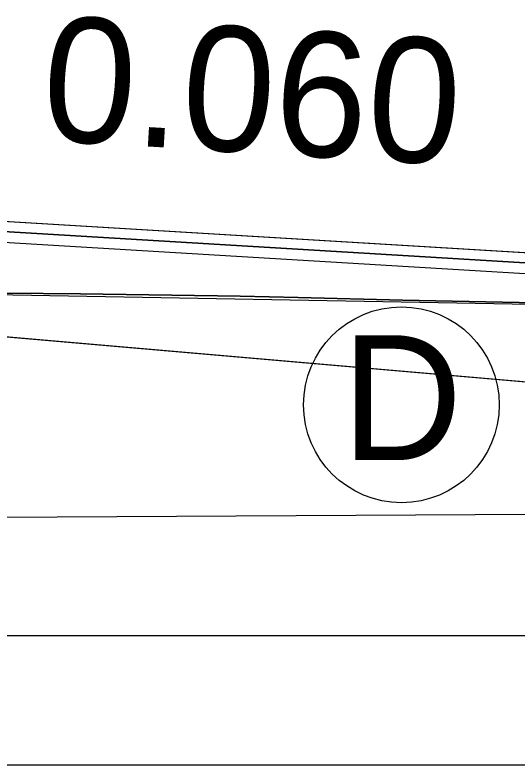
# Model space of a CAD drawing. Extents: x -516 to 303, y -10 to 5017.
# Drawn here: x 153.14 to 159.17, y 2500 to 2509.01 of the extents above; entities that cross this region are included whole.
import ezdxf

# ---------------------------------------------------------------- set-up
doc = ezdxf.new("R2010")
doc.units = 0
for name, color, linetype in [('Exist CMT Pavement', 7, 'Continuous'), ('Exist Cross Section Cell', 7, 'Continuous'), ('Exist XS Ground Line', 7, 'Continuous'), ('Prop CMT Pvmt Course 1', 7, 'Continuous'), ('Prop CMT Pvmt Course 1 Wedge', 7, 'Continuous'), ('Prop CMT Pvmt Course 2 Wedge', 7, 'Continuous'), ('Prop CMT Pvmt Course 3 Wedge', 7, 'Continuous'), ('Prop CMT Pvmt Surface', 7, 'Continuous'), ('Prop CMT Pvmt Wedge Surface 1', 7, 'Continuous'), ('Prop CMT Pvmt Wedge Surface 2', 7, 'Continuous'), ('Prop CMT Pvmt Wedge Surface 3', 7, 'Continuous'), ('Prop Road Sect_ Material - Bubble + Leader + Bubble Tx', 7, 'Continuous'), ('Prop Road Sect_ Material - Contact (General - Major)', 7, 'Continuous'), ('Prop Road Sect_ Material - Contact (General - Minor)', 7, 'Continuous'), ('Prop Road Sect_ Material - Tx (Composite Desc)', 7, 'Continuous'), ('Prop Road Sect_ Misc - Drafting Aid (solid line)', 7, 'Continuous'), ('Prop Road Sect_ Recs - UC Shallow (Outline)', 7, 'Continuous'), ('Prop Road Sect_ Recs - UC Shallow (Pattern)', 7, 'Continuous'), ('Prop XS SE Text', 7, 'Continuous')]:
    doc.layers.add(name, color=color, linetype=linetype)

msp = doc.modelspace()

# ---------------------------------------------------------------- linework, layer by layer
at = {"layer": 'Exist CMT Pavement'}
msp.add_lwpolyline([(150.0015, 2505.7005), (161.9985, 2505.4873)], dxfattribs=at)
at = {"layer": 'Exist Cross Section Cell'}
msp.add_line((150, 2500), (300, 2500), dxfattribs=at)
at = {"layer": 'Exist XS Ground Line'}
msp.add_lwpolyline([(131.6756, 2506.039), (149.0951, 2505.7181), (150.1702, 2505.6981), (151.2449, 2505.6798), (153.9281, 2505.658), (155.8468, 2505.6298), (156.5413, 2505.6134), (157.7961, 2505.5833), (159.1952, 2505.5519), (159.7504, 2505.5399), (161.3095, 2505.5036), (161.8359, 2505.4913), (163.6405, 2505.4476), (164.4857, 2505.426), (165.5232, 2505.4046), (166.0583, 2505.3912), (166.8223, 2505.373), (167.2292, 2505.3687), (168.2607, 2505.3287)], dxfattribs=at)
at = {"layer": 'Prop CMT Pvmt Course 1'}
for points in [[(150, 2506.7094), (162, 2505.9894)], [(162, 2505.8644), (150, 2506.5844)]]:
    msp.add_lwpolyline(points, dxfattribs=at)
at = {"layer": 'Prop CMT Pvmt Course 1 Wedge'}
msp.add_lwpolyline([(150, 2506.5844), (162, 2505.8644)], dxfattribs=at)
at = {"layer": 'Prop CMT Pvmt Course 2 Wedge'}
msp.add_lwpolyline([(150, 2506.4593), (162, 2505.7393)], dxfattribs=at)
at = {"layer": 'Prop CMT Pvmt Course 3 Wedge'}
msp.add_lwpolyline([(150, 2506.4593), (162, 2505.7393)], dxfattribs=at)
at = {"layer": 'Prop CMT Pvmt Surface'}
msp.add_line((150, 2506.7094), (162, 2505.9894), dxfattribs=at)
at = {"layer": 'Prop CMT Pvmt Wedge Surface 1'}
msp.add_lwpolyline([(150, 2506.5844), (162, 2505.8644)], dxfattribs=at)
at = {"layer": 'Prop CMT Pvmt Wedge Surface 2'}
msp.add_lwpolyline([(150, 2506.4593), (162, 2505.7394)], dxfattribs=at)
at = {"layer": 'Prop CMT Pvmt Wedge Surface 3'}
msp.add_lwpolyline([(150, 2506.4593), (162, 2505.7394)], dxfattribs=at)
at = {"layer": 'Prop Road Sect_ Material - Bubble + Leader + Bubble Tx'}
msp.add_circle((157.7822, 2504.3253), 1.1757, dxfattribs=at)
at = {"layer": 'Prop Road Sect_ Material - Contact (General - Major)'}
msp.add_line((183.2879, 2503.1311), (7.012, 2502.2088), dxfattribs=at)
at = {"layer": 'Prop Road Sect_ Material - Contact (General - Minor)'}
msp.add_line((100.895, 2501.5569), (189.8976, 2501.5569), dxfattribs=at)
at = {"layer": 'Prop Road Sect_ Misc - Drafting Aid (solid line)'}
msp.add_line((148, 2505.5794), (162, 2504.3643), dxfattribs=at)
at = {"layer": 'Prop Road Sect_ Recs - UC Shallow (Outline)'}
msp.add_lwpolyline([(165.6649, 2504.2045), (165.6649, 2505.2045), (165.6649, 2505.401), (165.5232, 2505.4046), (164.4857, 2505.426), (163.6405, 2505.4476), (161.8359, 2505.4913), (159.7504, 2505.5399), (159.1952, 2505.5519), (157.7961, 2505.5833), (156.5413, 2505.6134), (155.8468, 2505.6298), (153.9281, 2505.658), (151.2449, 2505.6798), (150, 2505.7013), (149.0951, 2505.7181), (148.0015, 2505.7383), (148, 2505.5794), (162, 2504.3643), (164.6649, 2504.2045)], close=True, dxfattribs=at)
at = {"layer": 'Prop Road Sect_ Recs - UC Shallow (Pattern)'}
msp.add_lwpolyline([(165.6649, 2504.2045), (165.6649, 2505.2045), (165.6649, 2505.401), (165.5232, 2505.4046), (164.4857, 2505.426), (163.6405, 2505.4476), (161.8359, 2505.4913), (159.7504, 2505.5399), (159.1952, 2505.5519), (157.7961, 2505.5833), (156.5413, 2505.6134), (155.8468, 2505.6298), (153.9281, 2505.658), (151.2449, 2505.6798), (150, 2505.7013), (149.0951, 2505.7181), (148.0015, 2505.7383), (148, 2505.5794), (162, 2504.3643), (164.6649, 2504.2045), (165.6649, 2504.2045)], dxfattribs=at)

# ---------------------------------------------------------------- texts
at = {"layer": 'Prop Road Sect_ Material - Tx (Composite Desc)'}
msp.add_text('D', height=1.5, dxfattribs=at).set_placement((157.0648, 2503.6612))
at = {"layer": 'Prop XS SE Text'}
msp.add_text('0.060', height=1.5, rotation=356.56637, dxfattribs=at).set_placement((153.4396, 2507.5048))

doc.saveas('drawing.dxf')
